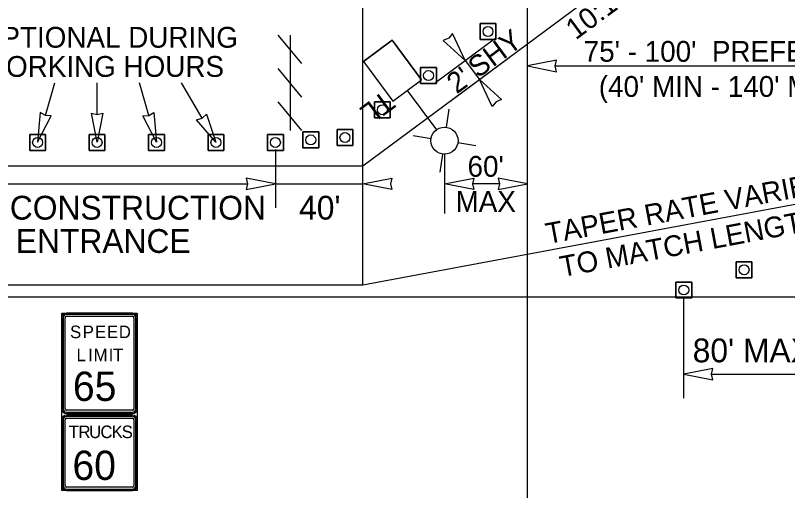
# Model space of a CAD drawing. Extents: x 99977 to 100176, y 99905 to 100011.
# Drawn here: x 100022.401 to 100024.999, y 99915.528 to 99917.126 of the extents above; entities that cross this region are included whole.
import ezdxf

# ---------------------------------------------------------------- set-up
doc = ezdxf.new("R2010")
doc.units = 0
for name, color, linetype in [('RD_ED_ShoulderPavedEdge', 7, 'Continuous'), ('RD_MK_LineEdgeWhite', 7, 'Continuous'), ('TR_SN_ConstructionSigns', 7, 'Continuous'), ('TR_WZ_BarricadeType3', 7, 'Continuous'), ('TR_WZ_PortableLightStandard', 7, 'Continuous'), ('TR_WZ_TrafficCone', 7, 'Continuous'), ('TR_WZ_WorkZoneDetails', 7, 'Continuous'), ('TR_WZ_WorkZoneTextCurrent', 7, 'Continuous')]:
    doc.layers.add(name, color=color, linetype=linetype)

msp = doc.modelspace()

# ---------------------------------------------------------------- linework, layer by layer
at = {"layer": 'RD_ED_ShoulderPavedEdge'}
msp.add_line((100020.3, 99916.1793), (100035.6425, 99916.1793), dxfattribs=at)
at = {"layer": 'RD_MK_LineEdgeWhite'}
for p, q in [((100024.8112, 99917.5393), (100023.5692, 99916.6193)), ((100023.5692, 99916.6193), (100020.3, 99916.6193)), ((100025.5008, 99916.5793), (100023.5692, 99916.2193)), ((100023.5692, 99916.2193), (100020.3, 99916.2193))]:
    msp.add_line(p, q, dxfattribs=at)
at = {"layer": 'TR_SN_ConstructionSigns'}
for p, q in [((100022.5571, 99915.8032), (100022.5571, 99916.1091)), ((100022.5571, 99916.1091), (100022.5571, 99915.8032)), ((100022.5615, 99916.1091), (100022.5615, 99915.8032)), ((100022.5677, 99915.8032), (100022.5677, 99916.1091)), ((100022.573, 99916.1249), (100022.7944, 99916.1249)), ((100022.7944, 99916.1249), (100022.573, 99916.1249)), ((100022.7944, 99916.1205), (100022.573, 99916.1205)), ((100022.573, 99916.1144), (100022.7944, 99916.1144)), ((100022.7997, 99916.1091), (100022.7997, 99915.8032)), ((100022.8059, 99915.8032), (100022.8059, 99916.1091)), ((100022.8103, 99916.1091), (100022.8103, 99915.8032)), ((100022.8103, 99915.8032), (100022.8103, 99916.1091)), ((100022.7944, 99915.798), (100022.573, 99915.798)), ((100022.573, 99915.7918), (100022.7944, 99915.7918)), ((100022.7944, 99915.7874), (100022.573, 99915.7874)), ((100022.573, 99915.7874), (100022.7944, 99915.7874)), ((100022.7944, 99915.7818), (100022.573, 99915.7818)), ((100022.573, 99915.7818), (100022.7944, 99915.7818)), ((100022.7944, 99915.7818), (100022.573, 99915.7818)), ((100022.7944, 99915.7774), (100022.573, 99915.7774)), ((100022.573, 99915.7713), (100022.7944, 99915.7713)), ((100022.5571, 99915.766), (100022.5571, 99915.5445)), ((100022.5571, 99915.5445), (100022.5571, 99915.766)), ((100022.5571, 99915.766), (100022.5571, 99915.5445)), ((100022.5615, 99915.766), (100022.5615, 99915.5445)), ((100022.5677, 99915.5445), (100022.5677, 99915.766)), ((100022.7997, 99915.766), (100022.7997, 99915.5445)), ((100022.8059, 99915.5445), (100022.8059, 99915.766)), ((100022.8103, 99915.5445), (100022.8103, 99915.766)), ((100022.8103, 99915.766), (100022.8103, 99915.5445)), ((100022.8103, 99915.5445), (100022.8103, 99915.766)), ((100022.7944, 99915.5392), (100022.573, 99915.5392)), ((100022.573, 99915.5331), (100022.7944, 99915.5331)), ((100022.573, 99915.5287), (100022.7944, 99915.5287)), ((100022.7944, 99915.5287), (100022.573, 99915.5287)), ((100022.573, 99915.5287), (100022.7944, 99915.5287))]:
    msp.add_line(p, q, dxfattribs=at)
msp.add_lwpolyline([(100022.5571, 99916.1249), (100022.8103, 99916.1249), (100022.8103, 99915.5287), (100022.5571, 99915.5287)], close=True, dxfattribs=at)
for centre, radius, start, end in [((100022.573, 99916.1091), 0.0158, 90, 180), ((100022.573, 99916.1091), 0.0158, 90, 180), ((100022.573, 99916.1091), 0.0114, 90, 180), ((100022.573, 99916.1091), 0.00527, 90, 180), ((100022.7944, 99916.1091), 0.0158, 0, 90), ((100022.7944, 99916.1091), 0.0158, 360, 90), ((100022.7944, 99916.1091), 0.0114, 0, 90), ((100022.7944, 99916.1091), 0.00527, 360, 90), ((100022.573, 99915.8032), 0.0158, 180, 270), ((100022.573, 99915.8032), 0.0158, 180, 270), ((100022.573, 99915.8032), 0.0114, 180, 270), ((100022.573, 99915.8032), 0.00527, 180, 270), ((100022.7944, 99915.8032), 0.0158, 270, 0), ((100022.7944, 99915.8032), 0.0114, 270, 360), ((100022.7944, 99915.8032), 0.00527, 270, 0), ((100022.7944, 99915.8032), 0.0158, 270, 0), ((100022.573, 99915.766), 0.0158, 90, 180), ((100022.573, 99915.766), 0.0158, 90, 180), ((100022.573, 99915.766), 0.0158, 90, 180), ((100022.573, 99915.766), 0.0114, 90, 180), ((100022.573, 99915.766), 0.00527, 90, 180), ((100022.7944, 99915.766), 0.0158, 0, 90), ((100022.7944, 99915.766), 0.0158, 0, 90), ((100022.7944, 99915.766), 0.0158, 360, 90), ((100022.7944, 99915.766), 0.0114, 0, 90), ((100022.7944, 99915.766), 0.00527, 360, 90), ((100022.573, 99915.5445), 0.0158, 180, 270), ((100022.573, 99915.5445), 0.0158, 180, 270), ((100022.573, 99915.5445), 0.0158, 180, 270), ((100022.7944, 99915.5445), 0.0158, 270, 0), ((100022.7944, 99915.5445), 0.0158, 270, 0), ((100022.7944, 99915.5445), 0.0158, 270, 0), ((100022.7944, 99915.5445), 0.0114, 270, 360), ((100022.7944, 99915.5445), 0.00527, 270, 0)]:
    msp.add_arc(centre, radius, start, end, dxfattribs=at)
for major_axis, ratio, start_param, end_param in [((-0.0114, 0), 0.999596, 0, 1.570796), ((0.00527, 0), 0.99908, 3.141593, 4.712389)]:
    msp.add_ellipse((100022.573, 99915.5445), major_axis=major_axis, ratio=ratio, start_param=start_param, end_param=end_param, dxfattribs=at)
at = {"layer": 'TR_WZ_BarricadeType3'}
for p, q in [((100023.3645, 99916.9637), (100023.2852, 99917.0593)), ((100023.3248, 99917.0593), (100023.3248, 99916.7393)), ((100023.3645, 99916.8515), (100023.2852, 99916.9471)), ((100023.3645, 99916.7393), (100023.2852, 99916.8349))]:
    msp.add_line(p, q, dxfattribs=at)
at = {"layer": 'TR_WZ_PortableLightStandard'}
for p, q in [((100023.5722, 99916.9712), (100023.6686, 99917.0426)), ((100023.6686, 99917.0426), (100023.7674, 99916.9093)), ((100023.7674, 99916.9093), (100023.6686, 99917.0426)), ((100023.5722, 99916.9712), (100023.671, 99916.8379)), ((100023.5722, 99916.9712), (100023.671, 99916.8379)), ((100023.671, 99916.8379), (100023.7674, 99916.9093)), ((100023.7192, 99916.8736), (100023.817, 99916.7415)), ((100023.8511, 99916.75), (100023.8601, 99916.8102)), ((100023.799, 99916.7114), (100023.7389, 99916.7204)), ((100023.8896, 99916.698), (100023.9498, 99916.689)), ((100023.8375, 99916.6594), (100023.8286, 99916.5992))]:
    msp.add_line(p, q, dxfattribs=at)
for points in [[(100023.6686, 99917.0426), (100023.6204, 99917.0069), (100023.5722, 99916.9712)], [(100023.671, 99916.8379), (100023.7192, 99916.8736), (100023.7674, 99916.9093)]]:
    msp.add_lwpolyline(points, dxfattribs=at)
msp.add_circle((100023.8443, 99916.7047), 0.0457, dxfattribs=at)
msp.add_circle((100023.8443, 99916.7047), 0.0457, dxfattribs=at)
at = {"layer": 'TR_WZ_TrafficCone'}
for points in [[(100024.0174, 99917.0451), (100023.9641, 99917.0451), (100023.9641, 99917.0984), (100024.0174, 99917.0984), (100024.0174, 99917.0451)], [(100024.0174, 99917.0984), (100023.9641, 99917.0984), (100023.9641, 99917.0451), (100024.0174, 99917.0451), (100024.0174, 99917.0984)], [(100023.8174, 99916.8969), (100023.7641, 99916.8969), (100023.7641, 99916.9503), (100023.8174, 99916.9503), (100023.8174, 99916.8969)], [(100023.8174, 99916.9503), (100023.7641, 99916.9503), (100023.7641, 99916.8969), (100023.8174, 99916.8969), (100023.8174, 99916.9503)], [(100023.662, 99916.7818), (100023.6087, 99916.7818), (100023.6087, 99916.8352), (100023.662, 99916.8352), (100023.662, 99916.7818)], [(100023.662, 99916.8352), (100023.6087, 99916.8352), (100023.6087, 99916.7818), (100023.662, 99916.7818), (100023.662, 99916.8352)], [(100023.4212, 99916.6807), (100023.3679, 99916.6807), (100023.3679, 99916.734), (100023.4212, 99916.734), (100023.4212, 99916.6807)], [(100023.4212, 99916.734), (100023.3679, 99916.734), (100023.3679, 99916.6807), (100023.4212, 99916.6807), (100023.4212, 99916.734)], [(100023.4828, 99916.7419), (100023.5362, 99916.7419), (100023.5362, 99916.6886), (100023.4828, 99916.6886), (100023.4828, 99916.7419)], [(100023.4828, 99916.6886), (100023.5362, 99916.6886), (100023.5362, 99916.7419), (100023.4828, 99916.7419), (100023.4828, 99916.6886)], [(100022.5022, 99916.7254), (100022.4488, 99916.7254), (100022.4488, 99916.672), (100022.5022, 99916.672), (100022.5022, 99916.7254)], [(100022.5022, 99916.672), (100022.4488, 99916.672), (100022.4488, 99916.7254), (100022.5022, 99916.7254), (100022.5022, 99916.672)], [(100022.7022, 99916.7254), (100022.6488, 99916.7254), (100022.6488, 99916.672), (100022.7022, 99916.672), (100022.7022, 99916.7254)], [(100022.7022, 99916.672), (100022.6488, 99916.672), (100022.6488, 99916.7254), (100022.7022, 99916.7254), (100022.7022, 99916.672)], [(100022.9022, 99916.7254), (100022.8488, 99916.7254), (100022.8488, 99916.672), (100022.9022, 99916.672), (100022.9022, 99916.7254)], [(100022.9022, 99916.672), (100022.8488, 99916.672), (100022.8488, 99916.7254), (100022.9022, 99916.7254), (100022.9022, 99916.672)], [(100023.1022, 99916.7254), (100023.0488, 99916.7254), (100023.0488, 99916.672), (100023.1022, 99916.672), (100023.1022, 99916.7254)], [(100023.1022, 99916.672), (100023.0488, 99916.672), (100023.0488, 99916.7254), (100023.1022, 99916.7254), (100023.1022, 99916.672)], [(100023.3022, 99916.672), (100023.2488, 99916.672), (100023.2488, 99916.7254), (100023.3022, 99916.7254), (100023.3022, 99916.672)], [(100023.3022, 99916.7254), (100023.2488, 99916.7254), (100023.2488, 99916.672), (100023.3022, 99916.672), (100023.3022, 99916.7254)], [(100024.8789, 99916.2439), (100024.8256, 99916.2439), (100024.8256, 99916.2973), (100024.8789, 99916.2973), (100024.8789, 99916.2439)], [(100024.8789, 99916.2973), (100024.8256, 99916.2973), (100024.8256, 99916.2439), (100024.8789, 99916.2439), (100024.8789, 99916.2973)], [(100024.6761, 99916.176), (100024.6227, 99916.176), (100024.6227, 99916.2293), (100024.6761, 99916.2293), (100024.6761, 99916.176)], [(100024.6761, 99916.2293), (100024.6227, 99916.2293), (100024.6227, 99916.176), (100024.6761, 99916.176), (100024.6761, 99916.2293)]]:
    msp.add_lwpolyline(points, dxfattribs=at)
for centre in [(100023.9907, 99917.0718), (100023.7907, 99916.9236), (100023.6354, 99916.8085), (100023.5095, 99916.7153), (100022.4755, 99916.6987), (100022.6755, 99916.6987), (100022.8755, 99916.6987), (100023.0755, 99916.6987), (100023.2755, 99916.6987), (100023.3946, 99916.7074), (100024.8523, 99916.2706), (100024.6494, 99916.2026)]:
    msp.add_circle(centre, 0.0167, dxfattribs=at)
at = {"layer": 'TR_WZ_WorkZoneDetails'}
for p, q in [((100023.5692, 99916.2193), (100023.5692, 99918.2793)), ((100024.1231, 99914.9817), (100024.1231, 99917.2294)), ((100023.8141, 99916.9003), (100024.0141, 99917.0484)), ((100023.8621, 99916.8363), (100024.0617, 99916.9841)), ((100024.2168, 99916.956), (100025.4071, 99916.956)), ((100022.5016, 99916.7894), (100022.5333, 99916.8993)), ((100022.6756, 99916.7931), (100022.6756, 99916.8993)), ((100022.8496, 99916.7894), (100022.8178, 99916.8993)), ((100023.0287, 99916.7805), (100022.9601, 99916.8993)), ((100023.2756, 99916.6754), (100023.2756, 99916.4793)), ((100023.8443, 99916.659), (100023.8443, 99916.4593)), ((100022.2137, 99916.5593), (100023.1819, 99916.5593)), ((100023.2756, 99916.5593), (100023.5692, 99916.5593)), ((100024.0294, 99916.5593), (100023.9381, 99916.5593)), ((100024.6494, 99915.8393), (100024.6494, 99916.1793)), ((100024.7431, 99915.9193), (100025.4071, 99915.9193))]:
    msp.add_line(p, q, dxfattribs=at)
for points in [[(100023.9143, 99916.9745), (100023.8713, 99917.0649), (100023.8585, 99917.0498), (100023.8403, 99917.042)], [(100024.1231, 99916.956), (100024.2214, 99916.9367), (100024.2168, 99916.956), (100024.2214, 99916.9753)], [(100023.9619, 99916.9102), (100024.0359, 99916.8427), (100024.0177, 99916.8349), (100024.0049, 99916.8198)], [(100022.4756, 99916.6993), (100022.5213, 99916.7884), (100022.5015, 99916.7894), (100022.4843, 99916.7991)], [(100022.6756, 99916.6993), (100022.6564, 99916.7976), (100022.6756, 99916.793), (100022.6949, 99916.7976)], [(100022.8756, 99916.6993), (100022.8299, 99916.7884), (100022.8496, 99916.7894), (100022.8669, 99916.7991)], [(100023.0756, 99916.6993), (100023.0098, 99916.7748), (100023.0288, 99916.7805), (100023.0432, 99916.7941)], [(100023.2756, 99916.5593), (100023.1773, 99916.5786), (100023.1819, 99916.5593), (100023.1773, 99916.54)], [(100023.5692, 99916.5593), (100023.6675, 99916.5786), (100023.6629, 99916.5593), (100023.6675, 99916.54)], [(100023.8443, 99916.5593), (100023.9426, 99916.5786), (100023.9381, 99916.5593), (100023.9426, 99916.54)], [(100024.1231, 99916.5593), (100024.0248, 99916.5786), (100024.0294, 99916.5593), (100024.0248, 99916.54)], [(100024.6494, 99915.9193), (100024.7477, 99915.9), (100024.7431, 99915.9193), (100024.7477, 99915.9386)]]:
    msp.add_lwpolyline(points, close=True, dxfattribs=at)
msp.add_lwpolyline([(100023.9143, 99916.9745), (100023.9619, 99916.9102)], dxfattribs=at)

# ---------------------------------------------------------------- texts
at = {"layer": 'TR_SN_ConstructionSigns'}
for s, height, p in [('S', 0.0422, (100022.5846, 99916.0406)), ('P', 0.0422, (100022.6272, 99916.0406)), ('E', 0.0422, (100022.6685, 99916.0406)), ('E', 0.0422, (100022.7086, 99916.0406)), ('D', 0.0422, (100022.7487, 99916.0406)), ('L', 0.0422, (100022.6065, 99915.9632)), ('I', 0.0422, (100022.6453, 99915.9632)), ('M', 0.0422, (100022.6639, 99915.9632)), ('I', 0.0422, (100022.7145, 99915.9632)), ('T', 0.0422, (100022.7293, 99915.9632)), ('65', 0.09844, (100022.5942, 99915.8296)), ('T', 0.0422, (100022.5803, 99915.7045)), ('R', 0.0422, (100022.6128, 99915.7045)), ('U', 0.0422, (100022.6487, 99915.7045)), ('C', 0.0422, (100022.6867, 99915.7045)), ('K', 0.0422, (100022.7246, 99915.7045)), ('S', 0.0422, (100022.7584, 99915.7045)), ('60', 0.09844, (100022.5926, 99915.5638))]:
    msp.add_text(s, height=height, dxfattribs=at).set_placement(p)
at = {"layer": 'TR_WZ_PortableLightStandard'}
msp.add_text('TL', height=0.07, rotation=216.5289, dxfattribs=at).set_placement((100023.6425, 99916.8765))
at = {"layer": 'TR_WZ_WorkZoneTextCurrent'}
for s, rotation, p in [('10:1 TAPER', 36.5289, (100024.2858, 99917.0415)), ('SHY', 36.5289, (100023.9571, 99916.9129)), ("2' ", 36.5289, (100023.8854, 99916.8598)), ("60'", 360, (100023.922, 99916.5833)), ('TAPER RATE VARIES', 10.5573, (100024.1918, 99916.3568)), ('MAX', 360, (100023.8817, 99916.4653)), ('TO MATCH LENGTH', 10.5573, (100024.2395, 99916.2457))]:
    msp.add_text(s, height=0.07, rotation=rotation, dxfattribs=at).set_placement(p)
for s, height, p in [('OPTIONAL DURING', 0.07, (100022.281, 99917.0173)), ("75' - 100'  PREFERRED", 0.07, (100024.3128, 99916.97)), ('WORKING HOURS', 0.07, (100022.281, 99916.9193)), ("(40' MIN - 140' MAX)", 0.07, (100024.3635, 99916.852)), ("120' CONSTRUCTION", 0.08, (100022.1533, 99916.4393)), ("40'", 0.08, (100023.3552, 99916.4393)), ('ENTRANCE', 0.08, (100022.402, 99916.3273)), ("80' MAX", 0.08, (100024.6794, 99915.9593))]:
    msp.add_text(s, height=height, dxfattribs=at).set_placement(p)

doc.saveas('drawing.dxf')
